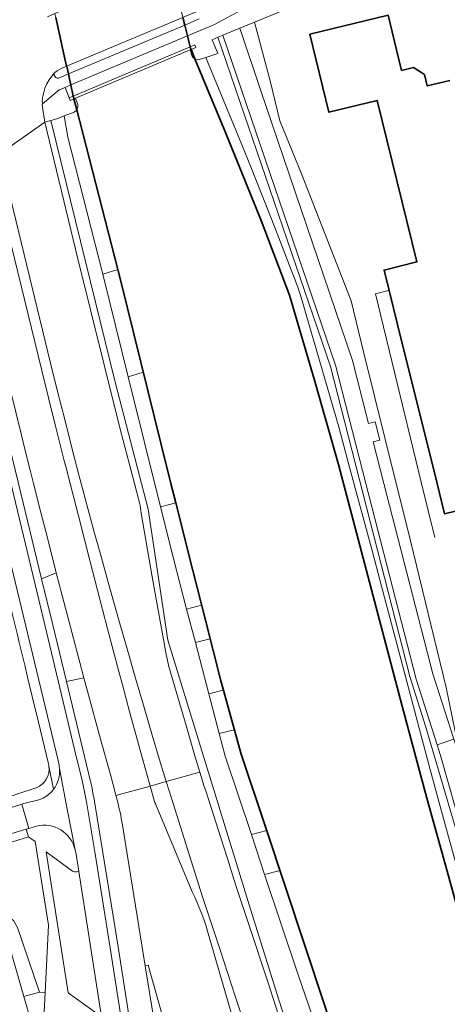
# Model space of a CAD drawing. Extents: x 150256 to 156914, y 461459 to 469481.
# Tile 389 of 656: x 156199 to 156280, y 463401 to 463588. Entities that reach past the tile are written whole.
import ezdxf

# ---------------------------------------------------------------- set-up
doc = ezdxf.new("R2010")
doc.units = 0
doc.header["$LTSCALE"] = 0.75
for name, color, linetype, lineweight in [('B-RO-GK-BESCHOEIING-G', 251, 'GK-BESCHOEIING', 35), ('B-RO-GR-BEPLANTING_CULTUUR_BODEMBEDEKKER-GV', 251, 'CONTINUOUS', 18), ('B-RO-IE-TERREINAFSCHEIDING_KUNSTMATIG_MUUR-G', 251, 'IE-TERREINAFSCHEIDING-KUNSTMATIG-DICHT', 18), ('B-RO-IE-TERREINAFSCHEIDING_KUNSTMATIG_MUUR-GV', 251, 'CONTINUOUS', 18), ('B-RO-KW-KUNSTWERK_DEK-GV', 6, 'CONTINUOUS', 18), ('B-RO-OG-BEBOUWING-GV', 6, 'CONTINUOUS', 35), ('B-RO-OG-TERREIN_CULTUURSCHEIDING-GV', 251, 'CONTINUOUS', 18), ('B-RO-OG-TERREIN_ONBEGROEID-GV', 251, 'CONTINUOUS', 18), ('B-RO-OG-WATER_KANAAL-GV', 251, 'CONTINUOUS', 18), ('B-RO-OG-WATER_SLOOT-GV', 251, 'CONTINUOUS', 18), ('B-RO-VH-VERHARDING_ASFALT-GV', 251, 'CONTINUOUS', 18), ('B-RO-VH-VERHARDING_BETON-GV', 251, 'CONTINUOUS', 18), ('B-RO-VH-VERHARDING_BETONSTRAATSTEEN-GV', 251, 'CONTINUOUS', 18), ('B-RO-VH-VERHARDING_TEGEL-GV', 251, 'CONTINUOUS', 18)]:
    doc.layers.add(name, color=color, linetype=linetype, lineweight=lineweight)
doc.linetypes.add('GK-BESCHOEIING', pattern='A,30,-5,[1,NLCS.SHX,S=1,R=0,X=0,Y=0],-5', length=40)
doc.linetypes.add('IE-TERREINAFSCHEIDING-KUNSTMATIG-DICHT', pattern='A,8,-1,[82,NLCS.SHX,S=0.75,R=90,X=0,Y=0],-1', length=10)

msp = doc.modelspace()

# ---------------------------------------------------------------- linework, layer by layer
at = {"layer": 'B-RO-GK-BESCHOEIING-G'}
for points in [[(156205.753, 463588.256), (156207.37, 463581.018)], [(156229.835, 463588.297), (156230.191, 463586.849)], [(156230.191, 463586.849), (156230.447, 463585.809)], [(156230.447, 463585.809), (156230.701, 463584.777)], [(156230.701, 463584.777), (156231.016, 463583.499)], [(156231.016, 463583.499), (156231.212, 463582.703)], [(156231.212, 463582.703), (156231.281, 463582.421)], [(156231.281, 463582.421), (156231.372, 463582.201)], [(156231.372, 463582.201), (156232.1, 463580.451)], [(156207.37, 463581.018), (156207.811, 463579.043)], [(156232.1, 463580.451), (156232.101, 463580.449)], [(156232.101, 463580.449), (156237.899, 463566.501), (156244.684, 463549.83), (156250.018, 463535.704), (156254.79, 463519.595), (156259.327, 463503.582), (156260.27, 463500)], [(156207.811, 463579.043), (156207.824, 463578.982)], [(156207.824, 463578.982), (156208.139, 463577.574)], [(156208.139, 463577.574), (156208.339, 463576.679)], [(156208.339, 463576.679), (156208.604, 463575.493)], [(156208.604, 463575.493), (156209.071, 463573.4)], [(156209.071, 463573.4), (156209.164, 463572.986)], [(156209.164, 463572.986), (156209.195, 463572.873)], [(156209.195, 463572.873), (156209.771, 463570.801)], [(156209.771, 463570.801), (156217.508, 463540.563)], [(156217.508, 463540.563), (156218.076, 463538.342)], [(156218.076, 463538.342), (156225.69, 463507.4)], [(156225.69, 463507.4), (156227.558, 463500)], [(156227.558, 463500), (156228.483, 463496.336)], [(156260.27, 463500), (156271.381, 463457.813), (156276.012, 463440.402), (156280.206, 463425.445), (156285.73, 463405.41)], [(156228.483, 463496.336), (156231.715, 463483.538)], [(156231.715, 463483.538), (156234.089, 463474.137)], [(156234.089, 463474.137), (156236.934, 463462.872), (156240.854, 463448.758), (156245.553, 463434.8), (156256.58, 463401.44)], [(156274.754, 463350.174), (156259.42, 463392.75), (156256.58, 463401.44)]]:
    msp.add_lwpolyline(points, dxfattribs=at)
at = {"layer": 'B-RO-GR-BEPLANTING_CULTUUR_BODEMBEDEKKER-GV'}
for points in [[(156196.785, 463411.283), (156197.249, 463411.426), (156199.718, 463402.819), (156202.678, 463403.656), (156198.507, 463415.89), (156197.756, 463417.258), (156196.682, 463418.029), (156195.498, 463418.126), (156194.738, 463417.924)], [(156202.678, 463403.656), (156199.718, 463402.819), (156202.707, 463392.402), (156203.168, 463392.521), (156203.718, 463403.613)]]:
    msp.add_lwpolyline(points, close=True, dxfattribs=at)
at = {"layer": 'B-RO-IE-TERREINAFSCHEIDING_KUNSTMATIG_MUUR-G'}
for points in [[(156268.55, 463536.505), (156266.298, 463535.953)], [(156266.298, 463535.953), (156275.051, 463500)], [(156268.887, 463536.584), (156268.55, 463536.505)], [(156277.545, 463489.758), (156275.051, 463500)]]:
    msp.add_lwpolyline(points, dxfattribs=at)
at = {"layer": 'B-RO-IE-TERREINAFSCHEIDING_KUNSTMATIG_MUUR-GV'}
for points in [[(156231.191, 463582.125), (156231.372, 463582.201), (156232.299, 463582.591), (156232.267, 463582.666), (156232.09, 463583.074), (156231.212, 463582.703), (156209.071, 463573.4), (156208.275, 463573.066), (156208.474, 463572.57), (156209.195, 463572.873), (156209.525, 463573.012)], [(156231.212, 463582.703), (156231.281, 463582.421), (156231.372, 463582.201), (156232.299, 463582.591), (156232.267, 463582.666), (156232.09, 463583.074)]]:
    msp.add_lwpolyline(points, close=True, dxfattribs=at)
at = {"layer": 'B-RO-KW-KUNSTWERK_DEK-GV'}
msp.add_lwpolyline([(156205.753, 463588.256), (156206.698, 463584.022), (156207.37, 463581.018), (156207.811, 463579.045), (156207.811, 463579.043), (156207.824, 463578.982), (156208.138, 463577.573), (156208.339, 463576.679), (156208.603, 463575.495), (156208.603, 463575.493), (156207.53, 463575.042), (156208.275, 463573.066), (156208.474, 463572.57), (156209.195, 463572.873), (156209.525, 463573.012), (156231.191, 463582.125), (156231.372, 463582.201), (156232.299, 463582.591), (156232.267, 463582.666), (156232.09, 463583.074), (156231.212, 463582.703), (156231.016, 463583.499), (156230.821, 463584.288), (156230.701, 463584.777), (156230.447, 463585.809), (156230.191, 463586.849), (156229.835, 463588.297)], dxfattribs=at)
at = {"layer": 'B-RO-OG-BEBOUWING-GV'}
msp.add_lwpolyline([(156280.379, 463576.36), (156276.106, 463575.311), (156275.582, 463577.448), (156273.502, 463578.791), (156271.269, 463578.243), (156270.697, 463580.574), (156268.694, 463588.732), (156253.884, 463585.097), (156257.508, 463570.336), (156266.609, 463572.57), (156274.176, 463541.967), (156267.937, 463540.424), (156268.887, 463536.584), (156270.49, 463530.102), (156277.983, 463500), (156279.418, 463494.236), (156284.089, 463495.393)], dxfattribs=at)
at = {"layer": 'B-RO-OG-TERREIN_CULTUURSCHEIDING-GV'}
for points in [[(156243.401, 463587.403), (156240.6, 463586.25), (156244.564, 463574.566), (156261.96, 463523.29), (156265.012, 463511.376), (156266.234, 463511.689), (156267.125, 463508.211), (156265.904, 463507.898), (156267.927, 463500), (156277.17, 463463.93), (156281.167, 463451.578), (156282.6, 463447.15), (156281.406, 463453.012), (156279.705, 463461.361), (156272.353, 463491.483), (156270.232, 463500), (156264.028, 463524.915), (156261.701, 463534.577), (156252.319, 463558.652), (156248.184, 463568.692), (156246.448, 463576.013)], [(156277.987, 463450.493), (156273.99, 463462.94), (156264.496, 463500), (156258.74, 463522.44), (156237.4, 463584.94), (156236.48, 463584.54), (156257.781, 463522.154), (156272.832, 463463.43), (156275.854, 463453.864), (156282.52, 463431.131), (156282.761, 463430.223), (156298.997, 463372.939), (156300.015, 463372.954), (156305.526, 463351.956), (156307.476, 463345.019), (156308.088, 463345.19), (156308.234, 463344.676), (156308.54, 463344.73), (156300.73, 463374.17), (156299.75, 463373.95), (156278.63, 463448.49)], [(156207.782, 463462.482), (156211.067, 463463.185), (156210.295, 463466.079), (156206.961, 463478.816), (156205.853, 463483.099), (156203.085, 463481.967), (156205.151, 463473.48)], [(156200.598, 463433.061), (156199.584, 463432.755), (156191.003, 463430.129), (156194.55, 463418.534), (156194.738, 463417.924), (156195.498, 463418.126), (156196.682, 463418.029), (156197.756, 463417.258), (156198.507, 463415.89), (156202.678, 463403.656), (156203.718, 463403.613), (156204.361, 463416.356), (156201.864, 463432.181)]]:
    msp.add_lwpolyline(points, close=True, dxfattribs=at)
for points in [[(156282.52, 463431.131), (156275.854, 463453.864), (156272.832, 463463.43), (156257.781, 463522.154), (156236.48, 463584.54), (156236.346, 463584.482), (156235.919, 463584.296), (156235.368, 463584.05), (156236.44, 463581.468), (156234.164, 463580.699), (156239.881, 463566.906), (156242.701, 463560.008), (156247.368, 463548.156), (156251.581, 463537.216), (156252.115, 463535.655), (156257.142, 463518.307), (156259.411, 463510.476), (156261.286, 463503.547), (156265.749, 463487.052), (156267.203, 463481.535), (156271.151, 463466.558), (156275.96, 463448.399), (156277.553, 463442.572), (156280.144, 463433.089)], [(156271.509, 463336.15), (156268.503, 463339.075), (156267.412, 463341.699), (156265.881, 463346.496), (156260.616, 463362.761), (156254.944, 463380.655), (156248.096, 463402.035), (156242.638, 463419.358), (156227.002, 463470.323), (156223.253, 463495.166), (156217.028, 463519.191), (156204.836, 463568.782), (156203.669, 463568.457), (156209.93, 463542.575), (156217.364, 463512.561), (156218.211, 463509.357), (156220.653, 463500), (156221.611, 463496.33)], [(156254.967, 463397.433), (156251.675, 463406.915), (156245.322, 463425.939), (156242.811, 463433.536), (156237.85, 463448.386), (156236.733, 463452.629), (156234.744, 463460.187), (156232.198, 463469.858), (156230.523, 463476.223), (156228.048, 463485.808), (156225.575, 463495.601), (156219.447, 463520.214), (156214.641, 463539.666), (156208.017, 463565.591), (156207.328, 463569.626), (156205.927, 463569.085), (156204.836, 463568.782), (156217.028, 463519.191), (156223.253, 463495.166), (156227.002, 463470.323), (156242.638, 463419.358), (156248.096, 463402.035), (156254.944, 463380.655)], [(156195.824, 463512.195), (156196.867, 463507.511), (156198.695, 463500), (156203.085, 463481.967), (156205.853, 463483.099), (156205.775, 463483.402), (156203.845, 463490.937), (156202.932, 463494.528), (156201.549, 463500), (156200.907, 463502.54), (156200.04, 463505.982), (156199.176, 463509.425), (156187.915, 463555.145), (156187.436, 463556.907)], [(156221.962, 463494.367), (156224.008, 463482.335), (156226.736, 463467.302)], [(156217.349, 463440.27), (156217.16, 463440.887), (156216.989, 463441.448), (156216.171, 463444.614), (156214.026, 463452.278), (156211.928, 463459.956), (156211.067, 463463.185), (156207.782, 463462.482), (156210.855, 463449.637), (156212.288, 463443.824)], [(156227.597, 463463.814), (156230.437, 463454.135), (156232.121, 463448.408), (156233.062, 463445.342), (156233.893, 463442.632), (156234.16, 463441.787), (156237.012, 463432.891), (156238.26, 463428.979), (156239.505, 463425.066), (156240.174, 463422.923), (156242.904, 463414.751), (156245.595, 463406.566), (156245.968, 463405.412), (156250.331, 463391.816), (156253.001, 463383.519), (156255.674, 463375.222), (156265.538, 463343.488)], [(156212.935, 463440.59), (156213.076, 463439.746), (156214.63, 463430.467), (156217.545, 463412.213), (156219.698, 463398.483), (156219.9, 463397.441), (156224.39, 463398.148), (156222.693, 463408.672)], [(156222.693, 463408.672), (156218.387, 463435.262)]]:
    msp.add_lwpolyline(points, dxfattribs=at)
for points in [[(156221.611, 463496.33, -0.0279447), (156221.962, 463494.367)], [(156226.736, 463467.302, 0.0226824), (156227.597, 463463.814)], [(156212.288, 463443.824, -0.0225367), (156212.935, 463440.59)], [(156218.387, 463435.262, 0.0235441), (156217.349, 463440.27)]]:
    msp.add_lwpolyline(points, format="xyb", dxfattribs=at)
at = {"layer": 'B-RO-OG-TERREIN_ONBEGROEID-GV'}
msp.add_lwpolyline([(156281.167, 463451.578), (156277.987, 463450.493), (156278.63, 463448.49), (156299.75, 463373.95), (156300.73, 463374.17), (156308.54, 463344.73), (156310.589, 463345.152), (156310.242, 463346.572), (156302.83, 463374.62), (156303.76, 463378.22), (156299.488, 463392.856), (156299.325, 463392.716), (156298.07, 463392.38), (156295.82, 463400.57), (156282.6, 463447.15)], close=True, dxfattribs=at)
at = {"layer": 'B-RO-OG-WATER_KANAAL-GV'}
for points in [[(156205.753, 463588.256), (156206.698, 463584.022), (156207.37, 463581.018), (156207.811, 463579.045), (156207.811, 463579.043), (156207.824, 463578.982), (156208.138, 463577.573), (156208.339, 463576.679), (156208.603, 463575.495), (156208.603, 463575.493), (156209.071, 463573.4), (156209.164, 463572.986), (156209.195, 463572.873), (156209.525, 463573.012), (156231.191, 463582.125), (156231.372, 463582.201), (156231.281, 463582.421), (156231.212, 463582.703), (156231.016, 463583.499), (156230.821, 463584.288), (156230.701, 463584.777), (156230.447, 463585.809), (156230.191, 463586.849), (156229.835, 463588.297)], [(156231.52, 463581.155), (156231.191, 463582.125), (156209.525, 463573.012), (156209.909, 463571.763)], [(156280.206, 463425.445), (156276.012, 463440.402), (156271.381, 463457.813), (156260.27, 463500), (156259.327, 463503.582), (156254.79, 463519.595), (156250.018, 463535.704), (156244.684, 463549.83), (156237.899, 463566.501), (156232.099, 463580.45)], [(156209.771, 463570.801), (156217.508, 463540.563), (156218.076, 463538.342), (156222.316, 463521.111), (156225.69, 463507.4), (156227.558, 463500), (156228.484, 463496.336), (156231.715, 463483.538), (156233.38, 463476.944), (156234.089, 463474.137), (156234.992, 463470.564), (156236.934, 463462.872), (156237.487, 463460.879), (156239.579, 463453.348), (156240.854, 463448.758), (156245.553, 463434.8), (156245.727, 463434.273), (156248.239, 463426.675)], [(156248.239, 463426.675), (156256.58, 463401.44), (156257.667, 463398.114), (156259.209, 463393.395), (156259.42, 463392.75), (156262.595, 463383.936), (156265.341, 463376.31), (156272.151, 463357.402), (156274.714, 463350.286), (156274.754, 463350.174), (156278.501, 463336.769), (156278.614, 463336.366), (156278.624, 463336.33), (156278.641, 463336.271), (156278.016, 463336.097), (156277.95, 463335.943), (156278.072, 463335.508), (156278.371, 463334.445), (156278.396, 463334.356), (156278.417, 463334.28), (156279.086, 463331.897), (156279.114, 463331.801), (156279.471, 463330.529), (156280.191, 463327.964)]]:
    msp.add_lwpolyline(points, dxfattribs=at)
for points in [[(156232.099, 463580.45, -0.183713), (156231.52, 463581.155)], [(156209.909, 463571.763, -0.2223513), (156209.771, 463570.801)]]:
    msp.add_lwpolyline(points, format="xyb", dxfattribs=at)
at = {"layer": 'B-RO-OG-WATER_SLOOT-GV'}
for points in [[(156232.101, 463580.449), (156232.099, 463580.45), (156237.899, 463566.501), (156244.684, 463549.83), (156250.018, 463535.704), (156254.79, 463519.595), (156259.327, 463503.582), (156260.27, 463500), (156271.381, 463457.813), (156276.012, 463440.402), (156280.206, 463425.445), (156285.73, 463405.41), (156292.05, 463385.18), (156304.429, 463344.03), (156304.639, 463344.089), (156304.604, 463344.213), (156306.084, 463344.628)], [(156306.084, 463344.628), (156305.739, 463346.608), (156294.693, 463383.332), (156293.223, 463388.137), (156288.478, 463403.322), (156286.744, 463409.323), (156280.144, 463433.089), (156277.553, 463442.572), (156275.96, 463448.399), (156271.151, 463466.558), (156267.203, 463481.535), (156265.749, 463487.052), (156261.286, 463503.547), (156259.411, 463510.476), (156257.142, 463518.307), (156252.115, 463535.655), (156251.581, 463537.216), (156247.368, 463548.156), (156242.701, 463560.008), (156239.881, 463566.906), (156234.164, 463580.699), (156233.005, 463580.308)], [(156209.226, 463570.358), (156207.328, 463569.626), (156208.017, 463565.591), (156214.641, 463539.666), (156217.508, 463540.563), (156209.771, 463570.801)]]:
    msp.add_lwpolyline(points, dxfattribs=at)
for points in [[(156233.005, 463580.308, -0.1850642), (156232.101, 463580.449)], [(156209.771, 463570.801, -0.1558809), (156209.226, 463570.358)]]:
    msp.add_lwpolyline(points, format="xyb", dxfattribs=at)
for points in [[(156222.316, 463521.111), (156218.076, 463538.342), (156217.508, 463540.563), (156214.641, 463539.666), (156219.447, 463520.214)], [(156219.447, 463520.214), (156225.575, 463495.601), (156228.483, 463496.336), (156228.484, 463496.336), (156227.558, 463500), (156225.69, 463507.4), (156222.316, 463521.111)], [(156225.575, 463495.601), (156228.048, 463485.808), (156230.523, 463476.223), (156233.38, 463476.944), (156231.715, 463483.538), (156228.484, 463496.336), (156228.483, 463496.336)], [(156230.523, 463476.223), (156232.198, 463469.858), (156234.992, 463470.564), (156234.089, 463474.137), (156233.38, 463476.944)], [(156234.744, 463460.187), (156237.487, 463460.879), (156236.934, 463462.872), (156234.992, 463470.564), (156232.198, 463469.858)], [(156234.744, 463460.187), (156236.733, 463452.629), (156239.579, 463453.348), (156237.487, 463460.879)], [(156242.811, 463433.536), (156245.727, 463434.273), (156245.553, 463434.8), (156240.854, 463448.758), (156239.579, 463453.348), (156236.733, 463452.629), (156237.85, 463448.386)], [(156245.322, 463425.939), (156248.239, 463426.675), (156245.727, 463434.273), (156242.811, 463433.536)], [(156248.239, 463426.675), (156245.322, 463425.939), (156251.675, 463406.915), (156254.967, 463397.433), (156257.667, 463398.114), (156256.58, 463401.44)]]:
    msp.add_lwpolyline(points, close=True, dxfattribs=at)
at = {"layer": 'B-RO-VH-VERHARDING_ASFALT-GV'}
for points in [[(156232.937, 463588.004), (156230.191, 463586.849), (156230.447, 463585.809), (156230.701, 463584.777), (156231.302, 463585.029), (156235.673, 463586.865), (156238.282, 463588.247), (156240.883, 463589.642), (156245.203, 463592.013), (156247.218, 463593.099), (156250.857, 463595.011), (156253.437, 463596.332), (156257.143, 463598.113), (156271.224, 463604.879), (156274.364, 463606.2), (156275.66, 463606.713), (156290.557, 463612.871)], [(156207.395, 463578.868), (156207.429, 463578.883), (156207.811, 463579.043), (156207.811, 463579.045), (156207.37, 463581.018), (156206.698, 463584.022), (156205.753, 463588.256), (156205.587, 463589), (156204.892, 463588.707), (156204.21, 463588.421)], [(156203.207, 463571.849), (156203.216, 463571.86), (156203.196, 463572.573), (156203.293, 463573.337), (156203.467, 463574.12), (156203.716, 463574.88), (156204.076, 463575.689), (156204.516, 463576.462), (156205.018, 463577.182), (156205.535, 463577.775), (156205.589, 463577.837), (156205.598, 463577.847), (156205.606, 463577.855)], [(156193.201, 463570.189), (156193.652, 463568.265), (156194.311, 463565.564), (156194.44, 463564.974), (156195.093, 463562.446), (156203.669, 463568.457), (156203.276, 463570.869), (156203.177, 463571.778)], [(156221.611, 463496.33), (156220.653, 463500), (156218.211, 463509.357), (156217.364, 463512.561), (156209.93, 463542.575), (156203.669, 463568.457), (156195.093, 463562.446)], [(156195.178, 463562.119), (156204.78, 463522.78), (156206.106, 463517.439), (156207.451, 463512.102), (156208.955, 463506.232), (156210.209, 463501.419), (156210.584, 463500), (156211.586, 463496.234), (156213.056, 463490.792), (156214.084, 463487.055), (156216.006, 463480.152), (156217.819, 463473.704), (156218.997, 463469.558), (156220.977, 463462.69), (156222.345, 463458.022), (156223.187, 463455.205), (156224.011, 463452.317), (156225.605, 463447.035), (156226.671, 463443.555), (156233.062, 463445.342), (156232.121, 463448.408), (156230.437, 463454.135), (156227.597, 463463.814)], [(156187.915, 463555.145), (156199.176, 463509.425), (156200.04, 463505.982), (156200.907, 463502.54), (156201.549, 463500), (156202.932, 463494.528), (156203.845, 463490.937), (156205.775, 463483.402), (156205.853, 463483.099), (156206.961, 463478.816), (156210.295, 463466.079), (156211.067, 463463.185), (156211.928, 463459.956), (156214.026, 463452.278), (156216.171, 463444.614), (156216.989, 463441.448), (156217.16, 463440.887), (156223.638, 463442.702), (156221.229, 463451.303), (156219.815, 463456.547), (156218.387, 463461.859), (156217.722, 463464.363), (156215.58, 463472.497), (156213.663, 463479.808), (156212.78, 463483.198), (156212.203, 463485.431), (156210.035, 463493.873), (156208.464, 463500), (156207.696, 463503.001), (156207.299, 463504.561), (156205.84, 463510.38), (156204.4, 463516.204), (156193.396, 463561.017)], [(156226.736, 463467.302), (156224.008, 463482.335), (156221.962, 463494.367)], [(156265.538, 463343.488), (156255.674, 463375.222), (156253.001, 463383.519), (156250.331, 463391.816), (156245.968, 463405.412), (156245.595, 463406.566), (156242.904, 463414.751), (156240.174, 463422.923), (156239.505, 463425.066), (156238.26, 463428.979), (156237.012, 463432.891), (156234.16, 463441.787), (156233.893, 463442.632), (156233.062, 463445.342), (156226.671, 463443.555)], [(156224.456, 463439.781), (156223.638, 463442.702), (156217.16, 463440.887), (156217.349, 463440.27)], [(156226.671, 463443.555), (156227.225, 463441.761), (156227.658, 463440.375), (156230.387, 463431.736), (156233.18, 463422.916), (156233.569, 463421.702), (156235.238, 463416.594), (156236.937, 463411.496), (156239.745, 463402.9), (156241.309, 463398.15), (156242.852, 463393.393), (156245.199, 463386.05), (156246.244, 463382.702), (156246.838, 463380.737), (156249.323, 463372.333), (156250.801, 463367.293), (156252.268, 463362.25), (156260.462, 463333.055), (156270.423, 463335.898), (156270.383, 463335.933), (156269.823, 463336.481)], [(156200.631, 463434.655), (156199.309, 463439.253), (156196.338, 463438.288), (156189.958, 463436.374), (156186.635, 463435.313), (156179.871, 463433.234), (156173.195, 463431.187), (156166.557, 463429.129), (156163.171, 463428.085), (156160.767, 463427.334)], [(156231.646, 463422.538), (156224.763, 463439.03)], [(156159.157, 463426.848), (156146.949, 463423.129), (156146.941, 463423.127), (156145.725, 463422.749), (156147.047, 463418.419), (156175.42, 463427.08), (156200.124, 463434.51), (156200.16, 463434.52), (156200.631, 463434.655)], [(156218.387, 463435.262), (156222.693, 463408.672), (156223.227, 463408.742), (156237.053, 463359.875), (156236.416, 463359.695), (156237.906, 463356.778), (156245.796, 463328.588), (156258.06, 463332.381), (156242.335, 463388.269), (156234.504, 463415.197)]]:
    msp.add_lwpolyline(points, dxfattribs=at)
for points in [[(156205.753, 463588.256), (156206.698, 463584.022), (156207.37, 463581.018), (156207.811, 463579.045), (156207.811, 463579.043), (156229.835, 463588.297), (156227.757, 463596.736), (156227.409, 463598.151), (156227.408, 463598.151), (156205.587, 463589)], [(156230.821, 463584.288), (156230.701, 463584.777), (156208.604, 463575.493), (156208.603, 463575.493), (156207.53, 463575.042), (156208.275, 463573.066), (156209.071, 463573.4), (156231.212, 463582.703), (156231.016, 463583.499)]]:
    msp.add_lwpolyline(points, close=True, dxfattribs=at)
for points in [[(156205.606, 463577.855, -0.0441108), (156207.395, 463578.868)], [(156203.177, 463571.778, -0.110758), (156203.207, 463571.849)], [(156221.962, 463494.367, 0.0279447), (156221.611, 463496.33)], [(156227.597, 463463.814, -0.0226824), (156226.736, 463467.302)], [(156217.349, 463440.27, -0.0235441), (156218.387, 463435.262)], [(156224.763, 463439.03, 0.0414311), (156224.456, 463439.781)], [(156234.504, 463415.197, 0.0430447), (156231.646, 463422.538)]]:
    msp.add_lwpolyline(points, format="xyb", dxfattribs=at)
at = {"layer": 'B-RO-VH-VERHARDING_BETON-GV'}
msp.add_lwpolyline([(156225.444, 463391.728), (156225.977, 463388.862), (156231.994, 463368.392), (156232.02, 463368.304), (156236.416, 463359.695), (156237.053, 463359.875), (156223.227, 463408.742), (156222.693, 463408.672), (156224.39, 463398.148)], close=True, dxfattribs=at)
at = {"layer": 'B-RO-VH-VERHARDING_BETONSTRAATSTEEN-GV'}
for points in [[(156232.343, 463589.353), (156230.207, 463588.454), (156229.835, 463588.297), (156230.191, 463586.849), (156232.937, 463588.004)], [(156206.297, 463576.798), (156208.138, 463577.573), (156207.824, 463578.982), (156207.811, 463579.043), (156207.429, 463578.883), (156207.395, 463578.868)], [(156205.521, 463577.236), (156205.749, 463576.907)], [(156205.606, 463577.855), (156205.598, 463577.847), (156205.589, 463577.837), (156205.535, 463577.775)], [(156193.396, 463561.017), (156204.4, 463516.204), (156205.84, 463510.38), (156207.299, 463504.561), (156207.696, 463503.001), (156208.464, 463500), (156210.035, 463493.873), (156212.203, 463485.431), (156212.78, 463483.198), (156213.663, 463479.808), (156215.58, 463472.497), (156217.722, 463464.363), (156218.387, 463461.859), (156219.815, 463456.547), (156221.229, 463451.303), (156223.638, 463442.702), (156226.671, 463443.555), (156225.605, 463447.035), (156224.011, 463452.317), (156223.187, 463455.205), (156222.345, 463458.022), (156220.977, 463462.69), (156218.997, 463469.558), (156217.819, 463473.704), (156216.006, 463480.152), (156214.084, 463487.055), (156213.056, 463490.792), (156211.586, 463496.234), (156210.584, 463500), (156210.209, 463501.419), (156208.955, 463506.232), (156207.451, 463512.102), (156206.106, 463517.439), (156204.78, 463522.78), (156195.178, 463562.119)], [(156209.413, 463430.603), (156209.598, 463429.775), (156210.044, 463426.944), (156210.096, 463426.499), (156214.434, 463398.979), (156214.437, 463398.959), (156214.622, 463397.736), (156218.198, 463398.262), (156216.053, 463412.035), (156213.151, 463430.231), (156211.622, 463439.337), (156211.458, 463440.342), (156210.831, 463443.466), (156209.378, 463449.364), (156203.658, 463473.262), (156194.409, 463511.702), (156194.213, 463512.213), (156193.889, 463512.857), (156193.689, 463513.186), (156193.462, 463513.511), (156193.129, 463513.92)], [(156193.129, 463513.92), (156193.462, 463513.511), (156193.689, 463513.186), (156193.889, 463512.857), (156194.213, 463512.213), (156194.409, 463511.702), (156203.658, 463473.262), (156209.378, 463449.364), (156210.831, 463443.466), (156211.458, 463440.342), (156211.622, 463439.337), (156213.151, 463430.231), (156216.053, 463412.035), (156218.198, 463398.262), (156219.698, 463398.483), (156217.545, 463412.213), (156214.63, 463430.467), (156213.076, 463439.746), (156212.935, 463440.59)], [(156212.288, 463443.824), (156210.855, 463449.637), (156207.782, 463462.482), (156205.151, 463473.48), (156203.085, 463481.967), (156198.695, 463500), (156196.867, 463507.511), (156195.824, 463512.195)], [(156191.896, 463506.684), (156193.513, 463500), (156206.202, 463447.534), (156206.371, 463446.674)], [(156209.413, 463430.603), (156207.938, 463438.306), (156206.464, 463445.999)], [(156206.464, 463445.999), (156207.938, 463438.306), (156209.413, 463430.603)], [(156260.462, 463333.055), (156252.268, 463362.25), (156250.801, 463367.293), (156249.323, 463372.333), (156246.838, 463380.737), (156246.244, 463382.702), (156245.199, 463386.05), (156242.852, 463393.393), (156241.309, 463398.15), (156239.745, 463402.9), (156236.937, 463411.496), (156235.238, 463416.594), (156233.569, 463421.702), (156233.18, 463422.916), (156230.387, 463431.736), (156227.658, 463440.375), (156227.225, 463441.761), (156226.671, 463443.555), (156223.638, 463442.702), (156224.456, 463439.781)], [(156202.536, 463440.082), (156199.689, 463439.377), (156199.309, 463439.253)], [(156199.309, 463439.253), (156200.631, 463434.655), (156202.138, 463435.086)], [(156224.763, 463439.03), (156231.646, 463422.538)], [(156208.916, 463426.59), (156203.942, 463430.224), (156208.121, 463403.509), (156214.434, 463398.979), (156210.096, 463426.499), (156209.665, 463426.442)], [(156234.504, 463415.197), (156242.335, 463388.269), (156258.06, 463332.381), (156258.114, 463332.314), (156258.165, 463332.252), (156258.242, 463332.219), (156258.323, 463332.223), (156260.345, 463332.797)]]:
    msp.add_lwpolyline(points, dxfattribs=at)
msp.add_lwpolyline([(156230.191, 463586.849), (156229.835, 463588.297), (156207.811, 463579.043), (156207.824, 463578.982), (156208.138, 463577.573), (156208.139, 463577.574)], close=True, dxfattribs=at)
for points in [[(156207.395, 463578.868, 0.0441108), (156205.606, 463577.855)], [(156205.426, 463577.554, 0.1296823), (156205.434, 463577.384)], [(156205.535, 463577.775, 0.085307), (156205.426, 463577.554)], [(156205.434, 463577.384, 0.1308338), (156205.521, 463577.236)], [(156205.749, 463576.907, 0.3085287), (156206.297, 463576.798)], [(156206.464, 463445.999, -0.1842868), (156205.336, 463442.081)], [(156206.371, 463446.674, -0.0282247), (156206.464, 463445.999)], [(156212.935, 463440.59, 0.0225367), (156212.288, 463443.824)], [(156205.336, 463442.081, -0.1539787), (156202.536, 463440.082)], [(156224.456, 463439.781, -0.0414311), (156224.763, 463439.03)], [(156202.138, 463435.086, -0.4218447), (156209.413, 463430.603)], [(156209.665, 463426.442, -0.2026749), (156208.916, 463426.59)], [(156231.646, 463422.538, -0.0430447), (156234.504, 463415.197)]]:
    msp.add_lwpolyline(points, format="xyb", dxfattribs=at)
at = {"layer": 'B-RO-VH-VERHARDING_TEGEL-GV'}
for points in [[(156283.454, 463601.141), (156275.948, 463606), (156275.66, 463606.713), (156274.364, 463606.2), (156275.622, 463603.11), (156258.053, 463595.82), (156257.232, 463597.907), (156257.143, 463598.113), (156253.437, 463596.332), (156250.857, 463595.011), (156247.218, 463593.099), (156245.203, 463592.013), (156240.883, 463589.642), (156238.282, 463588.247), (156235.673, 463586.865), (156231.302, 463585.029), (156230.701, 463584.777), (156230.821, 463584.288), (156231.016, 463583.499), (156231.212, 463582.703), (156232.09, 463583.074), (156232.267, 463582.666), (156232.299, 463582.591), (156231.372, 463582.201)], [(156233.005, 463580.308), (156234.164, 463580.699), (156236.44, 463581.468), (156235.368, 463584.05), (156235.919, 463584.296), (156236.346, 463584.482), (156236.48, 463584.54), (156237.4, 463584.94), (156240.6, 463586.25), (156243.401, 463587.403), (156276.452, 463600.965), (156276.738, 463601.082), (156280.185, 463600.88)], [(156231.372, 463582.201), (156231.191, 463582.125), (156231.52, 463581.155)], [(156232.099, 463580.45), (156232.101, 463580.449)], [(156205.535, 463577.775), (156205.018, 463577.182), (156204.516, 463576.462), (156204.076, 463575.689), (156203.716, 463574.88), (156203.467, 463574.12), (156203.293, 463573.337), (156203.196, 463572.573), (156203.216, 463571.86)], [(156203.274, 463571.902), (156206.386, 463574.562), (156207.53, 463575.042), (156208.603, 463575.493), (156208.603, 463575.495), (156208.339, 463576.679), (156208.138, 463577.573), (156206.297, 463576.798)], [(156205.749, 463576.907), (156205.521, 463577.236)], [(156209.909, 463571.763), (156209.525, 463573.012), (156209.195, 463572.873), (156208.474, 463572.57), (156208.275, 463573.066), (156207.53, 463575.042), (156206.386, 463574.562), (156203.274, 463571.902)], [(156203.177, 463571.778), (156203.276, 463570.869), (156203.669, 463568.457), (156204.836, 463568.782), (156205.927, 463569.085), (156207.328, 463569.626), (156209.226, 463570.358)], [(156203.216, 463571.86), (156203.207, 463571.849)], [(156206.371, 463446.674), (156206.202, 463447.534), (156193.513, 463500), (156191.896, 463506.684)], [(156197.128, 463477.001), (156197.574, 463475.154), (156198.066, 463473.113), (156198.488, 463471.362), (156198.839, 463469.905), (156199.94, 463465.336), (156200.432, 463463.294), (156201.744, 463457.849), (156202.096, 463456.391), (156204.386, 463446.888), (156204.436, 463446.637), (156204.442, 463446.6), (156204.458, 463446.484), (156205.336, 463442.081)], [(156205.336, 463442.081), (156204.458, 463446.484)], [(156202.09, 463442.36), (156202.046, 463442.345), (156198.352, 463441.138), (156197.671, 463440.915), (156196.822, 463440.639), (156196.219, 463440.442), (156188.358, 463437.874), (156186.267, 463437.191), (156184.651, 463436.663), (156183.225, 463436.196), (156178.64, 463434.773), (156176.634, 463434.152), (156175.009, 463433.653), (156172.907, 463433.006), (156171.282, 463432.507), (156169.848, 463432.065), (156165.356, 463430.685), (156163.347, 463430.07)], [(156160.767, 463427.334), (156163.171, 463428.085), (156166.557, 463429.129), (156173.195, 463431.187), (156179.871, 463433.234), (156186.635, 463435.313), (156189.958, 463436.374), (156196.338, 463438.288), (156199.309, 463439.253), (156199.689, 463439.377), (156202.536, 463440.082)], [(156087.654, 463398.476), (156146.47, 463416.497), (156146.76, 463416.586), (156149.913, 463417.555), (156191.003, 463430.129), (156199.584, 463432.755), (156200.598, 463433.061), (156200.16, 463434.52), (156200.124, 463434.51), (156175.42, 463427.08), (156147.047, 463418.419), (156140.422, 463416.397), (156085.64, 463399.675)], [(156202.138, 463435.086), (156200.631, 463434.655), (156200.16, 463434.52), (156200.598, 463433.061), (156201.864, 463432.181), (156204.361, 463416.356), (156203.718, 463403.613), (156203.168, 463392.521), (156202.707, 463392.402), (156203.603, 463389.579), (156206.103, 463390.256)], [(156215.896, 463386.755), (156216.33, 463386.829), (156215.624, 463391.414), (156215.429, 463392.63), (156214.815, 463396.466), (156214.622, 463397.736), (156214.437, 463398.959), (156214.434, 463398.979), (156208.121, 463403.509), (156203.942, 463430.224), (156208.916, 463426.59)], [(156210.096, 463426.499), (156210.044, 463426.944), (156209.598, 463429.775), (156209.413, 463430.603)], [(156209.665, 463426.442), (156210.096, 463426.499)]]:
    msp.add_lwpolyline(points, dxfattribs=at)
for points in [[(156208.603, 463575.495), (156208.603, 463575.493), (156208.604, 463575.493), (156230.701, 463584.777), (156230.447, 463585.809), (156230.191, 463586.849), (156208.139, 463577.574), (156208.138, 463577.573), (156208.339, 463576.679)], [(156237.4, 463584.94), (156258.74, 463522.44), (156264.496, 463500), (156273.99, 463462.94), (156277.987, 463450.493), (156281.167, 463451.578), (156277.17, 463463.93), (156267.927, 463500), (156265.904, 463507.898), (156267.125, 463508.211), (156266.234, 463511.689), (156265.012, 463511.376), (156261.96, 463523.29), (156244.564, 463574.566), (156240.6, 463586.25)], [(156208.275, 463573.066), (156208.474, 463572.57), (156209.195, 463572.873), (156209.164, 463572.986), (156209.071, 463573.4), (156208.603, 463575.493), (156207.53, 463575.042)]]:
    msp.add_lwpolyline(points, close=True, dxfattribs=at)
for points in [[(156231.52, 463581.155, 0.183713), (156232.099, 463580.45)], [(156232.101, 463580.449, 0.1850642), (156233.005, 463580.308)], [(156205.434, 463577.384, -0.1296823), (156205.426, 463577.554)], [(156205.426, 463577.554, -0.085307), (156205.535, 463577.775)], [(156205.521, 463577.236, -0.1308338), (156205.434, 463577.384)], [(156206.297, 463576.798, -0.3085287), (156205.749, 463576.907)], [(156203.207, 463571.849, 0.110758), (156203.177, 463571.778)], [(156203.216, 463571.86, -0.1006255), (156203.274, 463571.902)], [(156203.274, 463571.902, 0.1006255), (156203.216, 463571.86)], [(156209.226, 463570.358, 0.1558809), (156209.771, 463570.801)], [(156209.771, 463570.801, 0.2223513), (156209.909, 463571.763)], [(156204.458, 463446.484, -0.337037), (156202.09, 463442.36)], [(156205.336, 463442.081, 0.1842868), (156206.464, 463445.999)], [(156206.464, 463445.999, 0.0282247), (156206.371, 463446.674)], [(156202.536, 463440.082, 0.1539787), (156205.336, 463442.081)], [(156209.413, 463430.603, 0.4218447), (156202.138, 463435.086)], [(156208.916, 463426.59, 0.2026749), (156209.665, 463426.442)]]:
    msp.add_lwpolyline(points, format="xyb", dxfattribs=at)

doc.saveas('drawing.dxf')
